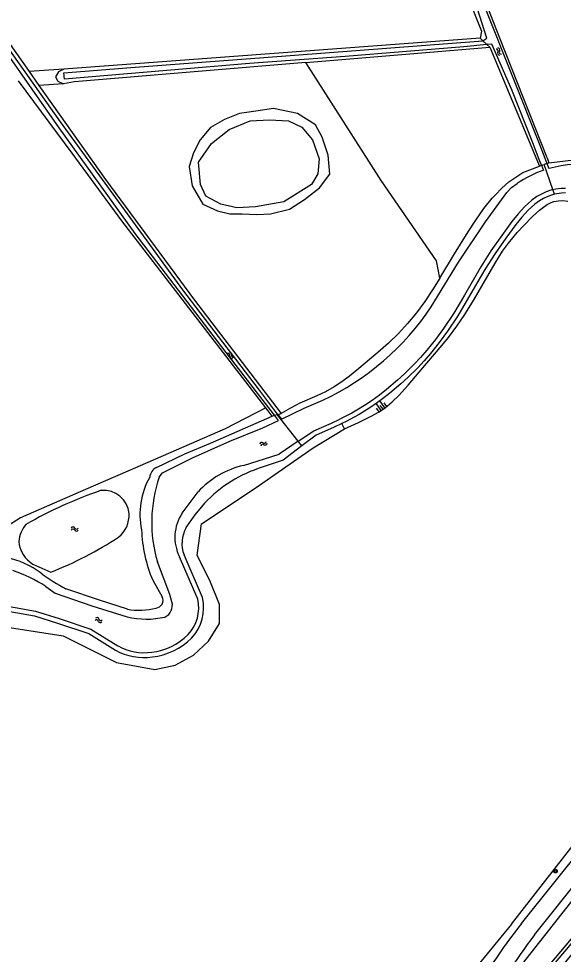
# Model space of a CAD drawing. Extents: x 135999 to 138000, y 396000 to 398501.
# Drawn here: x 137256.7 to 137373.7, y 396780.5 to 396981.4 of the extents above; entities that cross this region are included whole.
import ezdxf

# ---------------------------------------------------------------- set-up
doc = ezdxf.new("R2010")
doc.units = 0
for name, color, linetype in [('gg-knt-BGT kruinlijn', 7, 'Continuous'), ('gg-knt-bronhoudergrens', 7, 'Continuous'), ('gg-knt-verharding', 7, 'Continuous'), ('gg-kntw-bovenkant insteek waterloop', 7, 'Continuous'), ('gg-kntw-waterlijn', 7, 'Continuous'), ('gt-grn-groengrens', 7, 'Continuous'), ('gt-grn-vlakafsluiter', 7, 'Continuous'), ('gt-symb-boom', 7, 'Continuous'), ('gt-symb-talud symbool', 7, 'Continuous'), ('gt-symb-watersymbool', 7, 'Continuous'), ('gx-grn-maaiveld', 7, 'Continuous')]:
    doc.layers.add(name, color=color, linetype=linetype)

# ---------------------------------------------------------------- blocks, each defined once
blk = doc.blocks.new('gt0-WA')
at = {"layer": 'gt-symb-watersymbool'}
for centre, start, end in [((-0.32, 0.02), 28.0725, 151.9275), ((0.43, 0.42), 208.0725, 331.9275), ((-0.32, -0.43), 28.0725, 151.9275), ((0.43, -0.03), 208.0725, 331.9275)]:
    blk.add_arc(centre, 0.425, start, end, dxfattribs=at)
blk = doc.blocks.new('gt0-TALUD_1')
at = {"layer": 'gt-symb-talud symbool'}
for p, q in [((-1, -1), (-1, 0)), ((-0.5, -2), (-0.5, 0)), ((0, -1), (0, 0)), ((0.5, -2), (0.5, 0)), ((1, -1), (1, 0))]:
    blk.add_line(p, q, dxfattribs=at)
blk = doc.blocks.new('gt0-BOOM')
at = {"layer": 'gt-symb-boom'}
for radius in [0.4, 0.2]:
    blk.add_circle((0, 0), radius, dxfattribs=at)

msp = doc.modelspace()

# ---------------------------------------------------------------- linework, layer by layer
at = {"layer": 'gg-knt-BGT kruinlijn'}
for p, q in [((137369.46, 396940.98), (137370.29, 396941.53)), ((137370.29, 396941.53), (137371.17, 396941.96)), ((137371.17, 396941.96), (137371.74, 396942.15)), ((137371.74, 396942.15), (137372.69, 396942.33)), ((137372.69, 396942.33), (137373.68, 396942.36)), ((137373.68, 396942.36), (137374.69, 396942.27)), ((137367.13, 396938.92), (137368.66, 396940.34)), ((137368.66, 396940.34), (137369.46, 396940.98)), ((137365.21, 396936.96), (137367.13, 396938.92)), ((137361.97, 396933.2), (137363.85, 396935.49)), ((137363.85, 396935.49), (137365.21, 396936.96)), ((137360.71, 396931.47), (137361.97, 396933.2)), ((137359.11, 396928.95), (137360.71, 396931.47)), ((137354.67, 396921.28), (137359.11, 396928.95)), ((137352.55, 396917.87), (137354.67, 396921.28)), ((137350.87, 396915.38), (137352.55, 396917.87)), ((137349.09, 396912.98), (137350.87, 396915.38)), ((137348.1, 396911.73), (137349.09, 396912.98)), ((137346.52, 396909.87), (137348.1, 396911.73)), ((137343.53, 396906.42), (137346.52, 396909.87)), ((137340.43, 396902.73), (137343.53, 396906.42)), ((137338.4, 396900.51), (137340.43, 396902.73)), ((137335.43, 396897.89), (137336.96, 396899.14)), ((137336.96, 396899.14), (137338.4, 396900.51)), ((137332.45, 396896.04), (137334.17, 396897.03)), ((137334.17, 396897.03), (137335.43, 396897.89)), ((137329.75, 396894.72), (137332.45, 396896.04)), ((137326.72, 396893.38), (137329.75, 396894.72))]:
    msp.add_line(p, q, dxfattribs=at)
at = {"layer": 'gg-knt-bronhoudergrens'}
for p, q in [((137266.37, 396970.59), (137258.92, 396970.09)), ((137266.29, 396967.44), (137261.04, 396967.09))]:
    msp.add_line(p, q, dxfattribs=at)
msp.add_lwpolyline([(137309.78, 396897.88), (137301.07, 396893.36), (137284.41, 396886.13), (137271.07, 396880.33), (137257.05, 396874.25), (137248.78, 396869.05), (137239.95, 396866.87), (137229.16, 396868.47), (137219.3, 396869.21)], dxfattribs=at)
at = {"layer": 'gg-knt-verharding'}
for p, q in [((137364.78, 396787.14), (137391.55, 396820.62)), ((137367.54, 396784.69), (137394.41, 396818.38))]:
    msp.add_line(p, q, dxfattribs=at)
for centre, radius, start, end in [((137447.26, 396720.86), 105.81, 141.2165, 152.5612), ((137511.39, 396677.07), 179.65, 143.1992, 149.8449)]:
    msp.add_arc(centre, radius, start, end, dxfattribs=at)
at = {"layer": 'gg-kntw-bovenkant insteek waterloop'}
for p, q in [((137237.79, 397000), (137258.92, 396970.09)), ((137355.89, 396977.22), (137266.37, 396970.59)), ((137258.92, 396970.09), (137261.04, 396967.09)), ((137309.78, 396897.88), (137306.19, 396902.54)), ((137310.32, 396897.2), (137309.78, 396897.88)), ((137311.16, 396896.1), (137310.32, 396897.2)), ((137295.17, 396856.79), (137291.26, 396865.89)), ((137296.17, 396857.12), (137292.22, 396866.31)), ((137259.75, 396864.28), (137263.59, 396862.58)), ((137285.49, 396860.83), (137287.55, 396857.27))]:
    msp.add_line(p, q, dxfattribs=at)
for points in [[(137347.69, 397000), (137356.13, 396978.74), (137355.89, 396977.22)], [(137266.37, 396970.59), (137265.22, 396969.98), (137264.57, 396968.94), (137265.1, 396967.98), (137266.29, 396967.44)], [(137306.19, 396902.54), (137278.86, 396937.99), (137268.18, 396952.53), (137256.67, 396968.05)], [(137261.04, 396967.09), (137275.33, 396946.87), (137294.48, 396920.96), (137313.08, 396896.68)], [(137302.07, 396939.55), (137304.69, 396939.54), (137307.84, 396939.41), (137310.78, 396939.55), (137314.89, 396940.5), (137318.11, 396942.57), (137321.33, 396945.13), (137323.53, 396948.02), (137323.22, 396952.11), (137321.93, 396956), (137320.5, 396958.6), (137316.61, 396961.1), (137311.49, 396962.12), (137307.63, 396961.54), (137304.18, 396961.05), (137300.95, 396959.76), (137297.89, 396958.09), (137295.68, 396955.4), (137294.26, 396952.65), (137293.35, 396949.69), (137294, 396945.55), (137296.28, 396941.62), (137299.43, 396940.13), (137302.07, 396939.55)], [(137339.59, 396905.13), (137338.14, 396903.81), (137335.78, 396901.82), (137334.23, 396900.61), (137332.63, 396899.45), (137331.01, 396898.36), (137329.34, 396897.33), (137328.32, 396896.75), (137326.58, 396895.84), (137325.68, 396895.42)], [(137340.32, 396904.37), (137338.83, 396903.02), (137336.44, 396901), (137334.86, 396899.77), (137333.24, 396898.59), (137331.57, 396897.47), (137329.87, 396896.43), (137328.82, 396895.83), (137327.05, 396894.9), (137326.13, 396894.47)], [(137286.29, 396885.08), (137292.39, 396887.97), (137297.94, 396890.28), (137311.16, 396896.1)], [(137292.69, 396872.14), (137294.64, 396874.9), (137296.66, 396877.38)], [(137280.04, 396854.6), (137274.08, 396856.53), (137266.84, 396859)], [(137240.59, 396852.13), (137246.52, 396853.71), (137248.83, 396854.55), (137251.46, 396854.72), (137260.06, 396853.21), (137265.05, 396851.66), (137271.73, 396849.38), (137277.52, 396845.82)], [(137251.52, 396855.77), (137260.31, 396854.23), (137265.38, 396852.66), (137272.18, 396850.33), (137278.03, 396846.74)]]:
    msp.add_lwpolyline(points, dxfattribs=at)
for centre, radius, start, end in [((137287.66, 396882.59), 2.84, 118.7842, 172.3832), ((137317.56, 396857.73), 28.69, 107.3323, 136.771), ((137298.77, 396875.03), 16.03, 150.3076, 192.0383), ((137305.36, 396790.11), 95.2, 108.9494, 119.6561), ((137274.89, 396874.63), 5.53, 5.3708, 94.616), ((137274.32, 396874.81), 6.1, 309.0935, 3.2123), ((137263.49, 396868.45), 6.83, 140.0311, 173.7427), ((137313.24, 396872.65), 30.16, 181.8402, 203.0709), ((137298.49, 396868.74), 6.72, 149.5772, 201.1703), ((137262.81, 396869.57), 6.11, 183.5133, 240.0401), ((137233.81, 396938.33), 81.39, 291.461, 303.0197), ((137250.26, 396847.42), 18.69, 53.0511, 103.1182), ((137284.32, 396892.83), 38.07, 233.1746, 242.676), ((137286.02, 396856.54), 1.69, 277.3802, 25.4824), ((137286.97, 396854.93), 8.41, 316.7233, 12.7779), ((137286.97, 396854.93), 9.46, 316.6138, 13.3732), ((137282.48, 396870.1), 15.69, 261.0444, 283.836), ((137283.75, 396858.57), 13.26, 276.6009, 314.8291), ((137283.61, 396856.64), 11.37, 240.6428, 278.4202), ((137283.77, 396858.53), 14.26, 276.6734, 314.9554), ((137283.61, 396856.65), 12.42, 240.6445, 278.413)]:
    msp.add_arc(centre, radius, start, end, dxfattribs=at)
at = {"layer": 'gg-kntw-waterlijn'}
for p, q in [((137312.53, 396895.15), (137311.67, 396896.26)), ((137312.36, 396896.46), (137313.14, 396895.44)), ((137305, 396885.5), (137312.69, 396887.9)), ((137291.84, 396875.24), (137295.23, 396879.84))]:
    msp.add_line(p, q, dxfattribs=at)
for points in [[(137311.67, 396896.26), (137301.25, 396909.75), (137281.74, 396935.32), (137265.38, 396957.97), (137247.88, 396982.93), (137228.27, 397010.89), (137217.27, 397027.03), (137205.2, 397044.15), (137197.8, 397054.95), (137195.74, 397057.95), (137192.23, 397056.42), (137177.71, 397049.55), (137171.1, 397046.33), (137170.86, 397046.92)], [(137356.45, 396976.69), (137357.31, 396977.22), (137355.25, 396983.75), (137353.24, 396989.18), (137345.55, 397008.92), (137339.77, 397022.94), (137338.61, 397024.3), (137336.13, 397024.44), (137329.54, 397023.67), (137302.4, 397021.13), (137284.08, 397019.9), (137260.06, 397016.87), (137245.88, 397015.24), (137245.73, 397016.33), (137248.55, 397016.65), (137271.85, 397019.4), (137305.32, 397022.46), (137305.59, 397023.3)], [(137357.32, 396975.87), (137352.39, 396975.4), (137326.86, 396973.27), (137306.3, 396971.78), (137266.56, 396968.47), (137266.39, 396969.78), (137281.75, 396971.01), (137309.41, 396973.07), (137356.45, 396976.69)], [(137319.65, 396945.82), (137313.66, 396942.09), (137307.6, 396941.04), (137303.6, 396940.8), (137300.11, 396941.62), (137296.93, 396943.28), (137295.74, 396945.79), (137295.37, 396950.63), (137298.12, 396954.64), (137301.93, 396957.65), (137306.44, 396959.46), (137310.58, 396959.71), (137314.71, 396959.49), (137317.52, 396958.12), (137319.86, 396955.41), (137321.28, 396951.34), (137320.98, 396948.09), (137319.65, 396945.82)], [(137345.37, 396919.58), (137351.25, 396929.16), (137356.99, 396937.8), (137361.61, 396944.08), (137362.59, 396945.18), (137363.8, 396946.05)], [(137313.14, 396895.44), (137318.02, 396897.76), (137322.09, 396899.51)], [(137286.89, 396882.99), (137287.59, 396883.91), (137294.04, 396887.13), (137302.08, 396890.69), (137309.18, 396893.56), (137312.53, 396895.15)], [(137289.62, 396856.22), (137289.14, 396857.76), (137286.49, 396864.79)], [(137262.52, 396859.52), (137264.54, 396858.09), (137272.38, 396855.36), (137280.01, 396852.97)]]:
    msp.add_lwpolyline(points, dxfattribs=at)
for centre, radius, start, end in [((137377.38, 396925.73), 24.44, 80.5432, 105.9271), ((137377.39, 396925.72), 24.45, 108.8216, 123.7604), ((137297.76, 396951.26), 57.19, 295.1719, 326.3574), ((137309.43, 396866.59), 19.42, 103.2015, 136.9994), ((137315.47, 396873.25), 30.19, 161.1906, 196.2785), ((137299.54, 396870.07), 9.28, 146.1291, 206.7724), ((137244.97, 396831.83), 32.78, 57.6476, 71.4251), ((137286.89, 396855.49), 2.83, 295.8778, 14.916), ((137284.12, 396870.51), 18.02, 256.8268, 282.8483)]:
    msp.add_arc(centre, radius, start, end, dxfattribs=at)
at = {"layer": 'gt-grn-groengrens'}
for points in [[(137247.34, 396850.09), (137253.75, 396850.85), (137266.23, 396848.93), (137277.74, 396843.17), (137285.94, 396841.68), (137290.29, 396842.64), (137294.23, 396844.72), (137297.49, 396847.77), (137299.82, 396851.57), (137299.82, 396855.64), (137297.9, 396860.44), (137295.02, 396866.2), (137295.98, 396872.92), (137307.5, 396880.6), (137319.98, 396889.24), (137326.72, 396893.38)], [(137362.59, 396787), (137385.02, 396815.69), (137396.58, 396830.26)], [(137362.59, 396787), (137336.16, 396754.8), (137301.1, 396711.07), (137300.49, 396710.4)]]:
    msp.add_lwpolyline(points, dxfattribs=at)
at = {"layer": 'gt-grn-vlakafsluiter'}
for p, q in [((137356.45, 396976.69), (137355.89, 396977.22)), ((137357.32, 396975.87), (137356.45, 396976.69)), ((137357.94, 396975.29), (137357.32, 396975.87)), ((137311.16, 396896.1), (137311.67, 396896.26)), ((137312.36, 396896.46), (137313.08, 396896.68)), ((137326.72, 396893.38), (137326.13, 396894.47))]:
    msp.add_line(p, q, dxfattribs=at)
at = {"layer": 'gx-grn-maaiveld'}
for p, q in [((137318.44, 396971.99), (137357.94, 396975.29)), ((137357.94, 396975.29), (137368.04, 396951.13)), ((137368.04, 396951.13), (137368.61, 396949.77)), ((137369.08, 396949.94), (137368.58, 396951.22)), ((137369.79, 396951.44), (137370.23, 396950.35)), ((137370.26, 396951.52), (137370.66, 396950.5)), ((137368.61, 396949.77), (137369.08, 396949.94)), ((137369.08, 396949.94), (137369.65, 396950.14)), ((137369.08, 396949.94), (137369.5, 396948.86)), ((137370.23, 396950.35), (137369.65, 396950.14)), ((137371.53, 396944.72), (137369.65, 396950.14)), ((137370.23, 396950.35), (137370.66, 396950.5)), ((137370.23, 396950.35), (137370.67, 396949.23)), ((137371.87, 396943.72), (137371.53, 396944.72)), ((137311.67, 396896.26), (137312.24, 396896.43)), ((137312.36, 396896.46), (137312.24, 396896.43)), ((137316.79, 396890.67), (137312.24, 396896.43)), ((137316.79, 396890.67), (137312.69, 396887.9)), ((137317.57, 396889.68), (137316.79, 396890.67))]:
    msp.add_line(p, q, dxfattribs=at)
for points in [[(137312.36, 396896.46), (137312.12, 396896.79), (137308.2, 396901.93), (137291.99, 396923.18), (137265.65, 396959.25), (137232.56, 397006), (137208.03, 397041.36), (137199.7, 397053.18), (137195.83, 397058.81), (137181.8, 397052.13), (137170.86, 397046.92)], [(137307.1, 397023.41), (137307.5, 397022.61), (137311.62, 397023.01), (137334.82, 397025.28), (137339.2, 397025.71), (137340.71, 397024.01), (137341.57, 397021.59), (137351.26, 396997.95), (137368.53, 396954.6), (137369.79, 396951.44)], [(137370.26, 396951.52), (137360.13, 396977.22), (137351.24, 397000)], [(137368.58, 396951.22), (137367.19, 396954.76), (137362.65, 396966.12), (137358.36, 396975.97), (137357.32, 396975.87)], [(137318.44, 396971.99), (137268.71, 396967.83), (137266.29, 396967.44)], [(137347.24, 396925.72), (137346.48, 396929.41), (137334.57, 396946.66), (137318.44, 396971.99)], [(137370.66, 396950.5), (137376.02, 396951.14), (137378.21, 396951.17), (137382.15, 396950.79), (137389.04, 396949.25), (137396.53, 396946.7), (137401.46, 396945.18), (137404.92, 396944.28), (137410.91, 396943.86), (137416.49, 396944.4), (137421.28, 396945.32), (137425.92, 396947.21), (137430.57, 396950.33), (137435.79, 396954.49), (137438.49, 396956.84), (137444.78, 396961.71), (137448.48, 396963.82), (137453.13, 396965.16), (137462.5, 396967.08), (137475.07, 396969.47), (137480.55, 396970.09), (137484.75, 396970.56), (137489.08, 396971.95)], [(137347.24, 396925.72), (137350.36, 396930.9), (137353.31, 396935.66), (137354.95, 396938.18), (137356.68, 396940.63), (137358.49, 396942.87), (137359.16, 396943.61), (137360.56, 396945.04), (137362.03, 396946.41), (137365.04, 396948.4), (137368.61, 396949.77)], [(137353.09, 396757.8), (137363.61, 396769.75), (137382.84, 396792.49), (137398.5, 396811.32), (137426.89, 396847.1), (137452.99, 396880.64), (137480.46, 396915.13), (137504.18, 396945.61), (137504.63, 396946.14), (137505.56, 396946.48), (137506.37, 396946.29), (137506.99, 396945.49), (137507.14, 396944.34), (137506.85, 396943.64), (137486.4, 396916.36), (137454.79, 396876.76), (137422.71, 396836.85), (137396.92, 396806.07), (137355.12, 396756.01)], [(137371.53, 396944.72), (137372.17, 396944.88), (137373.27, 396945.03), (137374.25, 396945.06)], [(137371.53, 396944.72), (137371.09, 396944.61), (137370.04, 396944.23), (137369.03, 396943.76), (137368.08, 396943.21), (137367.01, 396942.46), (137366.19, 396941.77), (137365.41, 396941.03), (137364.01, 396939.49), (137362.72, 396937.87), (137360.51, 396934.9), (137358.2, 396931.59), (137356.01, 396928.14), (137352.49, 396922.07), (137350.19, 396918.21), (137348.01, 396914.9), (137346.27, 396912.52), (137344.42, 396910.21), (137343.05, 396908.64), (137341.71, 396907.21), (137339.59, 396905.13)], [(137371.87, 396943.72), (137371.39, 396943.6), (137370.44, 396943.26), (137369.52, 396942.83), (137368.64, 396942.32), (137367.65, 396941.62), (137366.89, 396940.98), (137366.16, 396940.29), (137364.81, 396938.8), (137363.56, 396937.23), (137361.36, 396934.28), (137359.07, 396931.01), (137356.91, 396927.59), (137353.4, 396921.54), (137351.08, 396917.65), (137348.87, 396914.3), (137347.1, 396911.88), (137345.23, 396909.54), (137343.83, 396907.93), (137342.46, 396906.48), (137340.32, 396904.37)], [(137374.23, 396944.01), (137373.36, 396943.98), (137372.37, 396943.85), (137371.87, 396943.72)], [(137347.24, 396925.72), (137345.65, 396923.17), (137344, 396920.7), (137342.21, 396918.29), (137340.29, 396915.98), (137338.31, 396913.84), (137336.15, 396911.77), (137333.91, 396909.77), (137329.34, 396905.92), (137327.77, 396904.66), (137326.17, 396903.47), (137324.5, 396902.37), (137322.6, 396901.31), (137320.8, 396900.47), (137317.13, 396898.84), (137315.1, 396897.8), (137313.08, 396896.68)], [(137353.9, 396757.48), (137368.06, 396774.01), (137382.06, 396790.51), (137401.43, 396813.69), (137426.36, 396844.73), (137474.48, 396905.03), (137490.54, 396925.72)], [(137316.79, 396890.67), (137320.11, 396892.9), (137323.9, 396894.58), (137325.68, 396895.42)], [(137326.13, 396894.47), (137324.34, 396893.62), (137320.64, 396891.99), (137317.57, 396889.68)], [(137317.57, 396889.68), (137313.54, 396886.64), (137309.02, 396885.11)], [(137351.53, 396759.46), (137357.07, 396766.22), (137364.95, 396778.5), (137402.01, 396825.43)]]:
    msp.add_lwpolyline(points, dxfattribs=at)

# ---------------------------------------------------------------- block references
at = {"layer": 'gt-symb-boom'}
msp.add_blockref('gt0-BOOM', (137372.06, 396798.39), dxfattribs=at)
at = {"layer": 'gt-symb-talud symbool', "xscale": 0.9996164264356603, "yscale": 0.9996164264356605, "rotation": -144.32239791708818}
msp.add_blockref('gt0-TALUD_1', (137334.93, 396897.57), dxfattribs=at)
at = {"layer": 'gt-symb-watersymbool'}
for p, rotation in [((137359.84, 396974.42), -59.99927221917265), ((137302.22, 396909.17), -45.9723951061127), ((137309.35, 396890.17), -156.4329287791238), ((137273.93, 396852.27), 167.46497664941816)]:
    msp.add_blockref('gt0-WA', p, dxfattribs=dict(at, rotation=rotation))
msp.add_blockref('gt0-WA', (137268.68, 396871.83), dxfattribs=at)

doc.saveas('drawing.dxf')
